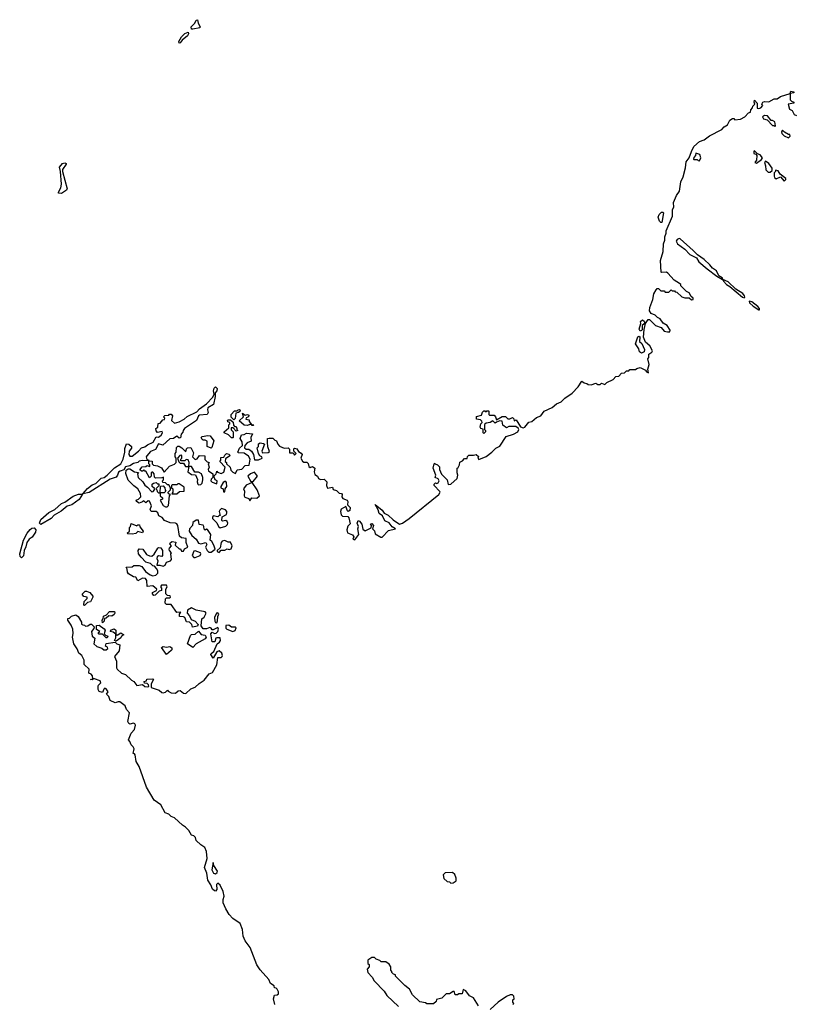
# Model space of a CAD drawing. Extents: x 2029826 to 2248070, y 228728 to 402406.
# Tile 346 of 368: x 2181249 to 2188044, y 322877 to 331507. Entities that reach past the tile are written whole.
import ezdxf

# ---------------------------------------------------------------- set-up
doc = ezdxf.new("R2010")
doc.units = 0

msp = doc.modelspace()

# ---------------------------------------------------------------- linework, layer by layer
at = {"layer": '0CON10XD'}
for points in [[(2182765, 331423.3), (2182752.5, 331425), (2182750, 331445), (2182782.5, 331477.5), (2182795, 331502.5), (2182805, 331506.7), (2182812.5, 331475), (2182830, 331445), (2182827.5, 331435), (2182765, 331423.3)], [(2182645, 331300), (2182643.8, 331315), (2182667.5, 331355), (2182695, 331386.7), (2182725, 331397.5), (2182726.4, 331383.6), (2182717.5, 331365), (2182673.3, 331326.7), (2182655, 331302.5), (2182645, 331300)], [(2183370, 327725), (2183375, 327710), (2183426.4, 327713.6), (2183437, 327723), (2183423.6, 327763.6), (2183420, 327805), (2183420, 327835), (2183435, 327840), (2183465, 327840), (2183485, 327820), (2183500, 327815), (2183510, 327785), (2183525, 327770), (2183565, 327750), (2183600, 327755), (2183611.7, 327741.7), (2183611.7, 327711.7), (2183645, 327710), (2183655, 327690), (2183670, 327705), (2183650, 327725), (2183650, 327745), (2183655, 327750), (2183677.5, 327745), (2183691.7, 327721.7), (2183715, 327707.5), (2183722.5, 327695), (2183712, 327665), (2183725, 327637.5), (2183738.3, 327628.3), (2183765, 327630), (2183777, 327617), (2183781.2, 327591.2), (2183793, 327583), (2183815, 327590), (2183835, 327576.7), (2183830, 327545), (2183835, 327520), (2183856.7, 327506.7), (2183867.5, 327485), (2183885, 327476.7), (2183915, 327480), (2183929.3, 327469.3), (2183940, 327455), (2183937.5, 327425), (2183945, 327400), (2183988.3, 327408.3), (2183995, 327390), (2184025, 327380), (2184048.3, 327358.3), (2184067.5, 327355), (2184072.5, 327345), (2184070, 327325), (2184080.7, 327310.7), (2184117.5, 327295), (2184122.5, 327285), (2184120, 327255), (2184145, 327230), (2184140, 327205), (2184125, 327197.5), (2184120.7, 327200.7), (2184105, 327240), (2184065, 327216.7), (2184058.8, 327195), (2184066.2, 327166.2), (2184076.2, 327156.2), (2184123.3, 327153.3), (2184131.7, 327141.7), (2184143, 327087), (2184122.5, 327067.5), (2184113.3, 327035), (2184120.5, 327010.5), (2184165, 326991.2), (2184176.2, 326975), (2184167.5, 326955), (2184185, 326946.7), (2184218.8, 326995), (2184212.5, 327045), (2184216.7, 327065), (2184204, 327095), (2184210.5, 327109.5), (2184215, 327117.5), (2184225, 327112.5), (2184245.8, 327085.8), (2184249.3, 327069.3), (2184255, 327040), (2184275, 327027.5), (2184328.3, 327051.7), (2184330, 327075), (2184322.5, 327087.5), (2184335, 327090), (2184347.5, 327075), (2184340, 327045), (2184356.7, 327026.7), (2184361.7, 327001.7), (2184411.2, 326971.2), (2184425, 326971.2), (2184480.9, 327029.1), (2184540, 327045), (2184512.6, 327062.6), (2184486.8, 327096.8), (2184447.5, 327115), (2184428.1, 327158.1), (2184399.1, 327179.1), (2184389.7, 327209.7), (2184361.7, 327258.3), (2184425, 327209.2), (2184442.1, 327182.1), (2184475.5, 327165.5), (2184522.1, 327122.1), (2184576.7, 327086.7), (2184603.3, 327095), (2184660, 327135), (2184922, 327345), (2184933.3, 327365), (2184930.7, 327370.7), (2184880, 327425), (2184880, 327435), (2184891.7, 327448.3), (2184902.5, 327442.5), (2184915, 327447.5), (2184922.5, 327465), (2184915, 327482.5), (2184890, 327495), (2184893.3, 327515), (2184870, 327575), (2184880, 327615), (2184885, 327620), (2184890, 327615), (2184910, 327605), (2184927, 327587), (2184927.5, 327565), (2184943, 327523), (2184992.5, 327475), (2185003.8, 327433.8), (2185025, 327434.4), (2185081.2, 327485), (2185087.5, 327515), (2185080, 327535), (2185080, 327575), (2185089.3, 327580.7), (2185102.5, 327605), (2185105, 327630), (2185129.3, 327640.7), (2185145, 327660), (2185168.3, 327661.7), (2185171.7, 327678.3), (2185185, 327690), (2185225, 327690), (2185247, 327697), (2185267, 327677), (2185262.5, 327665), (2185272.5, 327652.5), (2185335, 327679.2), (2185385.5, 327715), (2185419.2, 327750.8), (2185455, 327769.4), (2185510, 327855), (2185575, 327873.8), (2185613.3, 327895), (2185622.5, 327915), (2185616.7, 327926.7), (2185595, 327940), (2185535, 327940), (2185515, 327930), (2185482.5, 327952.5), (2185476.7, 327986.7), (2185455, 327990), (2185425, 327980), (2185415, 327970), (2185395, 327990), (2185370, 327975), (2185335, 327970), (2185321.7, 327958.3), (2185320, 327915), (2185330, 327905), (2185330, 327895), (2185315, 327880), (2185310, 327885), (2185308.3, 327918.3), (2185290, 327925), (2185283.3, 327935), (2185290, 327965), (2185300, 327975), (2185298.3, 327988.3), (2185285, 328000), (2185250, 328005), (2185251.7, 328028.3), (2185295, 328040), (2185303, 328067), (2185315, 328080), (2185325, 328080), (2185335, 328070), (2185341.7, 328078.3), (2185355, 328080), (2185360, 328075), (2185360, 328045), (2185365, 328040), (2185405, 328040), (2185417, 328027), (2185425, 328000), (2185475, 328030), (2185505, 328027.5), (2185525, 328007.5), (2185541.7, 328008.3), (2185565, 328020), (2185578.3, 328008.3), (2185581.7, 327991.7), (2185598.3, 327998.3), (2185637, 327937), (2185659.5, 327930.5), (2185675, 327936.2), (2185710.3, 327979.7), (2185735, 327986.2), (2185775, 328021.2), (2185815, 328036), (2185844, 328076), (2185915, 328107.5), (2185950.5, 328139.5), (2185991.6, 328158.4), (2186025, 328190.9), (2186087.9, 328232.1), (2186141.1, 328288.9), (2186175, 328337.5), (2186194.3, 328324.3), (2186218.8, 328318.8), (2186228.3, 328308.3), (2186255, 328307.5), (2186295, 328320), (2186315, 328310), (2186335, 328310), (2186345, 328320), (2186375, 328310), (2186391.7, 328328.3), (2186448.3, 328351.7), (2186471.7, 328378.3), (2186498.3, 328381.7), (2186521.7, 328408.3), (2186547, 328413), (2186565, 328430), (2186585, 328430), (2186595, 328440), (2186645, 328440), (2186655, 328450), (2186685, 328457.5), (2186730, 328435), (2186740.7, 328420.7), (2186758.3, 328411.7), (2186752.5, 328445), (2186763.6, 328483.6), (2186752.5, 328535), (2186760, 328545), (2186760, 328575), (2186788.3, 328591.7), (2186792.5, 328605), (2186768.3, 328648.3), (2186731.7, 328681.7), (2186713, 328723), (2186718.3, 328791.7), (2186730, 328845), (2186755, 328880), (2186765, 328880), (2186820, 328825), (2186868.3, 328808.3), (2186895, 328777.5), (2186925, 328770), (2186945, 328770), (2186947.5, 328785), (2186920, 328825), (2186887, 328847), (2186860, 328885), (2186837, 328897), (2186817, 328917), (2186781.7, 328931.7), (2186767.5, 328955), (2186770, 328985), (2186796.4, 329053.6), (2186803.3, 329105), (2186825, 329140), (2186835, 329150), (2186845, 329150), (2186865, 329130), (2186895, 329130), (2186905, 329120), (2186935, 329120), (2186955, 329140), (2186965, 329130), (2186985, 329130), (2186991.7, 329121.7), (2187005, 329120), (2187048.3, 329078.3), (2187075, 329067.5), (2187115, 329070), (2187135, 329050), (2187150, 329055), (2187150, 329065), (2187131.7, 329081.7), (2187113, 329113), (2187090, 329125), (2187040, 329175), (2187040, 329185), (2187030, 329195), (2186983.6, 329223.6), (2186926.4, 329286.4), (2186915, 329292.5), (2186875, 329290), (2186870, 329295), (2186862.5, 329395), (2186887.1, 329475), (2186888, 329542), (2186900, 329575), (2186900, 329605), (2186912.5, 329635), (2186913, 329657), (2186967.8, 329785), (2186966.7, 329843.3), (2186980, 329865), (2186977.5, 329905), (2187003.3, 329965), (2187028.9, 330005), (2187040, 330085), (2187060.7, 330129.3), (2187081.7, 330208.3), (2187088.8, 330261.2), (2187112.7, 330297.3), (2187135, 330350), (2187156, 330395), (2187205, 330438.8), (2187245, 330454.3), (2187292.4, 330487.6), (2187400, 330545), (2187422, 330568), (2187450, 330585), (2187470, 330625), (2187495, 330640), (2187505, 330640), (2187515, 330630), (2187565, 330634.4), (2187601.2, 330655), (2187635, 330690), (2187650, 330695), (2187653, 330717), (2187670, 330735), (2187671.7, 330748.3), (2187690, 330765), (2187682.5, 330785), (2187685, 330800), (2187710, 330775), (2187710, 330730), (2187725, 330727.5), (2187742.5, 330735), (2187760, 330755), (2187750, 330765), (2187760, 330785), (2187775, 330790), (2187813, 330787), (2187858.3, 330811.7), (2187886.2, 330813.8), (2187915, 330832.5), (2188000, 330860), (2188005, 330880), (2188030, 330875), (2188030, 330865), (2188000, 330860), (2188000, 330805), (2188011.7, 330791.7), (2188030, 330785), (2188030, 330775), (2187980, 330765), (2187993.9, 330723.9), (2188015, 330710), (2188034.3, 330674.3), (2188055, 330666.7)], [(2187865, 330570), (2187870, 330575), (2187865, 330610), (2187845, 330622.5), (2187831.7, 330621.7), (2187800, 330665), (2187775, 330666.7), (2187757.5, 330655), (2187765, 330637.5), (2187798.3, 330628.3), (2187845, 330580), (2187855, 330580), (2187865, 330570)], [(2187985, 330470), (2188000, 330485), (2187995, 330500), (2187985, 330500), (2187950, 330520), (2187931.7, 330538.3), (2187922.5, 330525), (2187925, 330510), (2187945, 330487.5), (2187985, 330470)], [(2187705, 330250), (2187748.3, 330281.7), (2187757.5, 330295), (2187735, 330322.5), (2187711.7, 330331.7), (2187685, 330357.5), (2187680, 330355), (2187680, 330335), (2187698.3, 330328.3), (2187707.5, 330317.5), (2187702.5, 330275), (2187690, 330255), (2187705, 330250)], [(2187205, 330270), (2187217.5, 330295), (2187208.8, 330325), (2187173, 330337), (2187170, 330315), (2187155, 330300), (2187152.5, 330285), (2187155, 330280), (2187185, 330280), (2187191.7, 330271.7), (2187205, 330270)], [(2187825, 330170), (2187840, 330185), (2187840, 330205), (2187812.5, 330245), (2187782.5, 330267.5), (2187772.5, 330255), (2187782.5, 330225), (2187785, 330190), (2187805, 330170), (2187825, 330170)], [(2181615, 329983.3), (2181590, 329985), (2181587.5, 329995), (2181607.7, 330032.3), (2181616.1, 330066.1), (2181607.5, 330175), (2181596.2, 330215), (2181624.2, 330245), (2181645, 330251.2), (2181655.8, 330245.8), (2181655, 330240), (2181622.5, 330195), (2181622.5, 330175), (2181663.3, 330025), (2181657.7, 330012.3), (2181615, 329983.3)], [(2187945, 330090), (2187960, 330105), (2187960, 330115), (2187911.7, 330151.7), (2187895, 330182.5), (2187871.7, 330188.3), (2187870, 330175), (2187860, 330165), (2187857.5, 330135), (2187862.5, 330125), (2187875, 330113.3), (2187915, 330130), (2187945, 330090)], [(2186875, 329730), (2186865, 329730), (2186855, 329740), (2186842.5, 329775), (2186851.7, 329798.3), (2186871.7, 329818.3), (2186885, 329820), (2186890, 329815), (2186875, 329730)], [(2187405, 329230), (2187410, 329235), (2187402.5, 329245), (2187373, 329263), (2187352, 329305), (2187318.1, 329328.1), (2187295, 329359.2), (2187245, 329405.8), (2187185.7, 329445.7), (2187150, 329485), (2187035.4, 329585.4), (2187025, 329589.2), (2187008.8, 329581.2), (2187000, 329565), (2187011.4, 329541.4), (2187076.7, 329496.7), (2187119.3, 329449.3), (2187178.6, 329418.6), (2187199.2, 329385), (2187272.1, 329322.1), (2187355, 329257.5), (2187405, 329230)], [(2187595, 329070), (2187602.5, 329075), (2187600, 329085), (2187585, 329106), (2187523.6, 329143.6), (2187455, 329208.8), (2187410, 329230), (2187413.8, 329215), (2187440, 329185), (2187469.2, 329169.2), (2187580, 329075), (2187595, 329070)], [(2187725, 328963.8), (2187730, 328965), (2187730, 328975), (2187715, 328993.8), (2187662.5, 329035), (2187640, 329040), (2187643.8, 329025), (2187673.8, 328995), (2187725, 328963.8)], [(2186685, 328777.5), (2186676.7, 328795), (2186690, 328845), (2186688.3, 328861.7), (2186705, 328877.5), (2186720, 328865), (2186722.5, 328855), (2186718.3, 328841.7), (2186702.5, 328827.5), (2186701.7, 328788.3), (2186695, 328782.5), (2186685, 328777.5)], [(2186695, 328583.8), (2186677.5, 328595), (2186671.7, 328621.7), (2186643.3, 328665), (2186665, 328727.5), (2186675, 328732.5), (2186682.5, 328725), (2186680, 328685), (2186698.3, 328668.3), (2186722.5, 328615), (2186720, 328595), (2186695, 328583.8)], [(2182955, 326127.5), (2182970.7, 326129.3), (2182983.3, 326145), (2182990, 326165), (2182985, 326180), (2182945, 326160), (2182935, 326160), (2182927.5, 326175), (2182915, 326178.8), (2182885, 326166.7), (2182855, 326167.5), (2182837.5, 326195), (2182843.3, 326255), (2182865, 326270), (2182882.5, 326305), (2182875, 326317.5), (2182795, 326332), (2182755, 326353.3), (2182718.8, 326331.2), (2182716.2, 326305), (2182735, 326282.5), (2182750, 326250), (2182786.1, 326236.1), (2182812.5, 326205), (2182805, 326192.5), (2182762.5, 326182.5), (2182757.5, 326205), (2182736.4, 326226.4), (2182710, 326230), (2182696.4, 326266.4), (2182685, 326273.3), (2182650, 326275), (2182650, 326295), (2182660, 326315), (2182625, 326312.5), (2182575, 326380), (2182535, 326380), (2182523, 326393), (2182525, 326430), (2182535, 326440), (2182565, 326440), (2182570, 326445), (2182568.3, 326458.3), (2182545, 326460), (2182530, 326475), (2182530, 326515), (2182540, 326535), (2182535, 326550), (2182490.7, 326549.3), (2182482.5, 326535), (2182490, 326525), (2182490, 326505), (2182471.7, 326498.3), (2182435, 326462.5), (2182425, 326460), (2182413.3, 326473.3), (2182412.5, 326485), (2182447.5, 326502.5), (2182450, 326515), (2182416, 326546), (2182365, 326540), (2182361.2, 326591.2), (2182350, 326610), (2182325, 326612.5), (2182285, 326590), (2182265, 326620), (2182245, 326622.5), (2182200.7, 326650.7), (2182192.5, 326665), (2182191.7, 326691.7), (2182181.7, 326708.3), (2182235, 326710), (2182248.3, 326721.7), (2182295, 326722.5), (2182317.5, 326715), (2182350.7, 326670.7), (2182391.7, 326641.7), (2182415, 326633.8), (2182442.5, 326637.5), (2182460, 326655), (2182460, 326675), (2182447, 326697), (2182428.3, 326718.3), (2182415, 326720), (2182395, 326740), (2182355, 326752.5), (2182312.5, 326795), (2182290, 326825), (2182287.5, 326855), (2182295, 326870), (2182326.1, 326866.1), (2182360.7, 326820.7), (2182385, 326807.5), (2182405, 326806.2), (2182427.5, 326822.5), (2182457.5, 326875), (2182465, 326880), (2182485, 326876.7), (2182500, 326855), (2182499.3, 326810.7), (2182495, 326803.3), (2182465, 326806.7), (2182451.7, 326798.3), (2182450, 326785), (2182460, 326765), (2182450, 326725), (2182476.7, 326726.7), (2182505, 326716.7), (2182522.5, 326725), (2182535, 326752.5), (2182570, 326765), (2182577.5, 326775), (2182572.5, 326825), (2182580, 326835), (2182560, 326855), (2182557.5, 326865), (2182560, 326875), (2182580, 326895), (2182563, 326913), (2182570, 326925), (2182585, 326932.5), (2182616.7, 326926.7), (2182611.7, 326901.7), (2182645, 326870), (2182658.3, 326868.3), (2182665, 326850), (2182685, 326850), (2182691.7, 326868.3), (2182722.5, 326885), (2182706, 326925), (2182708.3, 326958.3), (2182665.8, 326965.8), (2182649.3, 326979.3), (2182633, 327073), (2182625, 327087.5), (2182613.8, 327093.8), (2182566.2, 327096.2), (2182516.4, 327116.4), (2182496.7, 327145), (2182468.8, 327158.8), (2182460, 327185), (2182445, 327196.7), (2182400, 327195), (2182392.5, 327215), (2182402.5, 327245), (2182385, 327287.5), (2182375, 327290), (2182355, 327272.5), (2182335, 327290), (2182325, 327280), (2182295, 327270), (2182272.5, 327285), (2182270, 327295), (2182290, 327305), (2182310, 327325), (2182307.5, 327355), (2182285, 327395.8), (2182250, 327420), (2182200.3, 327470.3), (2182179.1, 327529.1), (2182182.2, 327557.8), (2182200, 327570), (2182215, 327571.4), (2182255, 327542.5), (2182288.3, 327538.3), (2182280, 327525), (2182288, 327495), (2182326.8, 327456.8), (2182345, 327426.7), (2182369.5, 327409.5), (2182405, 327367.5), (2182418.3, 327371.7), (2182430, 327385), (2182428.3, 327398.3), (2182410, 327415), (2182410, 327435), (2182420, 327445), (2182445, 327450), (2182455, 327440), (2182468.3, 327438.3), (2182468.3, 327421.7), (2182440, 327395), (2182450, 327385), (2182451.7, 327371.7), (2182465, 327360), (2182480, 327360), (2182481.7, 327418.3), (2182505, 327420), (2182520, 327405), (2182522.5, 327382.5), (2182530, 327375), (2182515, 327360), (2182480, 327360), (2182480, 327335), (2182500, 327315), (2182500, 327305), (2182480, 327295), (2182505, 327250), (2182525, 327237.5), (2182541.7, 327238.3), (2182551.7, 327248.3), (2182560, 327335), (2182570, 327345), (2182551.7, 327351.7), (2182550, 327365), (2182570, 327385), (2182570, 327405), (2182555, 327430), (2182545, 327430), (2182527, 327447), (2182501.7, 327451.7), (2182500, 327465), (2182510, 327475), (2182508.3, 327498.3), (2182495, 327490), (2182438.3, 327488.3), (2182428.3, 327498.3), (2182427, 327527), (2182415, 327540), (2182405, 327540), (2182400, 327535), (2182400, 327505), (2182385, 327490), (2182355, 327550), (2182345, 327550), (2182335, 327560), (2182325, 327550), (2182315, 327550), (2182301.7, 327561.7), (2182323, 327587), (2182355, 327590), (2182365, 327600), (2182388.3, 327591.7), (2182390, 327605), (2182380, 327615), (2182380, 327640), (2182325, 327642.5), (2182295, 327636.2), (2182283.8, 327626.2), (2182245, 327615.6), (2182213.1, 327596.9), (2182175, 327588), (2182159.6, 327560.4), (2182129.7, 327550.3), (2182115, 327541.2), (2182106.5, 327513.5), (2182093, 327497), (2182040.7, 327479.3), (2181857.2, 327362.8), (2181801.7, 327351.7), (2181841.9, 327398.1), (2181885, 327430), (2181915, 327440.8), (2181962.5, 327487.5), (2181987.5, 327495), (2182015, 327513.8), (2182080.5, 327579.5), (2182136.2, 327615), (2182156.2, 327655), (2182170, 327715), (2182170.8, 327749.2), (2182185, 327790), (2182205, 327786.7), (2182227.5, 327765), (2182228.8, 327751.2), (2182209.2, 327725), (2182206.1, 327696.1), (2182215, 327680), (2182235, 327681.2), (2182290, 327725), (2182315.9, 327754.1), (2182345, 327762.5), (2182368.8, 327781.2), (2182417.5, 327805), (2182445, 327850), (2182465, 327847.5), (2182486.7, 327865), (2182500, 327885), (2182498.3, 327898.3), (2182455, 327890), (2182443, 327903), (2182440, 327925), (2182460, 327935), (2182461.7, 327968.3), (2182478.3, 327971.7), (2182501.7, 327998.3), (2182518.3, 328001.7), (2182520, 328015), (2182510, 328025), (2182521.7, 328038.3), (2182555, 328040), (2182561.7, 328048.3), (2182575, 328050), (2182587.5, 328035), (2182580, 327995), (2182605, 327970), (2182645, 327981.2), (2182690, 328005), (2182715, 328028.8), (2182801.4, 328068.6), (2182825, 328096), (2182885, 328138.8), (2182940.8, 328199.2), (2182953.3, 328225), (2182947.5, 328255), (2182951.7, 328278.3), (2182965, 328290), (2182977.5, 328275), (2182976.2, 328255), (2182960, 328235), (2182962.5, 328205), (2182946.7, 328135), (2182896.4, 328103.6), (2182894, 328086), (2182900, 328065), (2182892.5, 328047.5), (2182825, 328040), (2182816.1, 328033.9), (2182796.5, 327993.5), (2182694, 327925), (2182680, 327905), (2182678.3, 327891.7), (2182662.5, 327875), (2182658.3, 327841.7), (2182645, 327840), (2182625, 327857.5), (2182595, 327837.5), (2182565, 327832.5), (2182501.7, 327778.3), (2182465, 327790), (2182439.5, 327740.5), (2182395, 327723.3), (2182363.3, 327685), (2182357.5, 327675), (2182361.7, 327651.7), (2182378.3, 327648.3), (2182380, 327640), (2182408.3, 327638.3), (2182410, 327615), (2182421.7, 327601.7), (2182457, 327597), (2182490, 327580), (2182515, 327540), (2182560, 327595), (2182605, 327610), (2182620, 327625), (2182620, 327665), (2182610, 327675), (2182610, 327705), (2182620, 327715), (2182621.7, 327758.3), (2182635, 327770), (2182645, 327770), (2182670, 327755), (2182705, 327720), (2182710, 327745), (2182720, 327755), (2182748.3, 327758.3), (2182771.7, 327711.7), (2182762.5, 327675), (2182785, 327652.5), (2182803, 327657), (2182823, 327687), (2182870, 327685), (2182871.7, 327651.7), (2182891.7, 327631.7), (2182910, 327625), (2182900, 327615), (2182907.5, 327585), (2182900, 327565), (2182903, 327553), (2182940, 327525), (2182940, 327495), (2182925, 327480), (2182922.5, 327465), (2182935, 327453.3), (2182975, 327440), (2182980, 327465), (2182962.5, 327475), (2182950, 327505), (2182970, 327525), (2182975, 327550), (2182981.7, 327541.7), (2183015, 327530), (2183038.3, 327541.7), (2183050, 327585), (2183002.5, 327635), (2183010, 327645), (2183011.7, 327668.3), (2183038.3, 327671.7), (2183045, 327690), (2183060, 327705), (2183085, 327697.5), (2183090, 327685), (2183051.7, 327658.3), (2183050, 327635), (2183060, 327625), (2183060, 327615), (2183092.5, 327585), (2183098.3, 327558.3), (2183115, 327540), (2183140, 327530), (2183155, 327560), (2183195, 327567.5), (2183225, 327600), (2183258.3, 327601.7), (2183266.7, 327655), (2183252, 327682), (2183215, 327707.5), (2183165, 327710), (2183160, 327715), (2183175, 327750), (2183200, 327775), (2183197, 327807), (2183180, 327835), (2183191.7, 327868.3), (2183215, 327870), (2183235, 327882.5), (2183287.5, 327877.5), (2183273.3, 327845), (2183277, 327813), (2183240.7, 327799.3), (2183220, 327775), (2183217.5, 327755), (2183233.3, 327743.3), (2183255, 327742.5), (2183280, 327725), (2183297, 327697), (2183305, 327650), (2183341.7, 327648.3), (2183372.5, 327665), (2183370, 327675), (2183353.6, 327683.6), (2183340, 327705), (2183330, 327755), (2183340, 327765), (2183341.7, 327788.3), (2183355, 327797.5), (2183385, 327792.5), (2183392.5, 327785), (2183370, 327725)], [(2183125, 328000), (2183101.7, 328021.7), (2183100, 328045), (2183131.7, 328078.3), (2183155, 328080), (2183161.7, 328088.3), (2183175, 328090), (2183180, 328085), (2183178.3, 328071.7), (2183167, 328063), (2183141.7, 328058.3), (2183137.5, 328012.5), (2183125, 328000)], [(2183295, 327950), (2183285, 327950), (2183280, 327960), (2183265, 327960), (2183245, 327950), (2183215, 327952.5), (2183171.7, 327991.7), (2183210, 328025), (2183201.7, 328058.3), (2183225, 328040), (2183245, 328047.5), (2183255, 328040), (2183257, 328033), (2183248.3, 328021.7), (2183231.7, 328018.3), (2183230, 328005), (2183258.3, 327998.3), (2183260, 327985), (2183280, 327960), (2183300, 327955), (2183295, 327950)], [(2183115, 327842.5), (2183103, 327843), (2183078.3, 327868.3), (2183040, 327885), (2183040, 327895), (2183081.7, 327928.3), (2183080, 327955), (2183090, 327965), (2183090, 327975), (2183071.7, 327981.7), (2183070, 327995), (2183075, 328000), (2183095, 328000), (2183118.3, 327978.3), (2183121.7, 327951.7), (2183131.7, 327941.7), (2183145, 327940), (2183152.5, 327925), (2183150, 327915), (2183160, 327905), (2183145, 327900), (2183118.3, 327928.3), (2183101.7, 327928.3), (2183101.7, 327911.7), (2183120, 327895), (2183120, 327845), (2183115, 327842.5)], [(2182925, 327752.5), (2182890, 327765), (2182891.7, 327811.7), (2182875, 327820), (2182855, 327820), (2182847, 327827), (2182840, 327845), (2182847, 327853), (2182897, 327863), (2182918.3, 327858.3), (2182950, 327815), (2182931.7, 327758.3), (2182925, 327752.5)], [(2182730, 327590), (2182732.5, 327625), (2182725, 327650), (2182708.3, 327651.7), (2182695, 327640), (2182661.7, 327641.7), (2182660, 327655), (2182670, 327665), (2182670, 327685), (2182665, 327690), (2182651.7, 327688.3), (2182630, 327665), (2182641.7, 327631.7), (2182655, 327620), (2182685, 327620), (2182701.7, 327591.7), (2182725, 327590), (2182730, 327590)], [(2182815, 327430), (2182835, 327432.5), (2182847.5, 327445), (2182852.5, 327475), (2182853.3, 327495), (2182842.5, 327525), (2182815, 327540), (2182781.7, 327541.7), (2182755, 327590), (2182730, 327590), (2182723, 327543), (2182755, 327520), (2182788.3, 327518.3), (2182807, 327477), (2182802.5, 327455), (2182810, 327435), (2182815, 327430)], [(2183295, 327460), (2183332.5, 327505), (2183305, 327540), (2183270, 327525), (2183247.5, 327505), (2183275, 327460), (2183295, 327460)], [(2182625, 327350), (2182648.3, 327371.7), (2182690, 327375), (2182688.3, 327408.3), (2182645, 327440), (2182635, 327440), (2182625, 327430), (2182585, 327430), (2182580, 327425), (2182580, 327405), (2182590, 327395), (2182590, 327365), (2182581.7, 327351.7), (2182625, 327350)], [(2183045, 327370), (2183050, 327395), (2183062.5, 327415), (2183061.7, 327451.7), (2183055, 327460), (2183045, 327460), (2183030.7, 327449.3), (2183010, 327415), (2183010, 327405), (2183030, 327395), (2183035, 327370), (2183045, 327370)], [(2183265, 327290), (2183283, 327317), (2183327, 327313), (2183350, 327335), (2183330, 327385), (2183285, 327450), (2183233.9, 327426.1), (2183210, 327395), (2183217.5, 327375), (2183216.2, 327335), (2183221.7, 327321.7), (2183255, 327310), (2183265, 327290)], [(2181435, 327082), (2181423.5, 327095), (2181434.2, 327125), (2181503.9, 327186.1), (2181555.3, 327214.7), (2181614.5, 327265.5), (2181645, 327277.8), (2181718, 327332), (2181765, 327348.2), (2181798.3, 327348.3), (2181768.8, 327301.2), (2181704.7, 327255.3), (2181665, 327244.4), (2181612.1, 327197.9), (2181552, 327165), (2181525.6, 327134.4), (2181435, 327082)], [(2183005, 327053.3), (2183055, 327068), (2183068.1, 327081.9), (2183070.8, 327095), (2183067.5, 327107.5), (2183055, 327116.7), (2183025, 327112.5), (2183018.3, 327118.3), (2183021.7, 327148.3), (2183059.3, 327170.7), (2183063.8, 327185), (2183063.3, 327195), (2183050.5, 327210.5), (2183017.5, 327222.5), (2183001.2, 327208.8), (2182997.5, 327195), (2183005, 327160), (2182995, 327160), (2182985, 327150), (2182945, 327157.5), (2182937.5, 327145), (2182937.5, 327135), (2182976.4, 327096.4), (2182990, 327065), (2183005, 327053.3)], [(2182235, 326997.5), (2182195, 327000), (2182190, 327005), (2182210, 327025), (2182210, 327055), (2182220, 327065), (2182225, 327090), (2182275, 327070), (2182285, 327080), (2182298.3, 327078.3), (2182301.7, 327061.7), (2182330, 327025), (2182325, 327010), (2182285, 327020), (2182265, 327002.5), (2182235, 326997.5)], [(2182925, 326841.2), (2182960, 326865), (2182950.7, 326900.7), (2182933, 326933), (2182917.5, 326945), (2182923.3, 326995), (2182895, 327037.5), (2182885, 327040), (2182875, 327032.5), (2182865, 327040), (2182863.3, 327065), (2182855.9, 327075.9), (2182821.7, 327081.7), (2182815, 327120), (2182795, 327120), (2182765, 327100), (2182762.5, 327075), (2182737.5, 327045), (2182732.5, 327025), (2182757.5, 326985), (2182793.9, 326953.9), (2182815, 326920), (2182836, 326914), (2182880, 326925), (2182887, 326907), (2182877.5, 326885), (2182890, 326855), (2182905, 326841.2), (2182925, 326841.2)], [(2181265, 326790), (2181251.8, 326801.8), (2181248.8, 326825), (2181283.1, 326945), (2181313.7, 327006.3), (2181340.5, 327039.5), (2181355, 327050.5), (2181375, 327051.9), (2181390, 327035), (2181386.7, 327015), (2181359.1, 326970.9), (2181332.9, 326955), (2181310.6, 326925), (2181302.7, 326887.3), (2181288.1, 326855), (2181282.2, 326807.8), (2181265, 326790)], [(2182995, 326837.5), (2183012.5, 326857.5), (2183045, 326856.7), (2183065, 326870), (2183085, 326863.8), (2183101.7, 326868.3), (2183111.2, 326895), (2183096.4, 326926.4), (2183075, 326927.5), (2183045, 326942.5), (2183022.5, 326935), (2183012.5, 326925), (2183003.6, 326876.4), (2182980, 326855), (2182980, 326845), (2182995, 326837.5)], [(2182785, 326792.5), (2182830, 326810), (2182836.2, 326825), (2182832.5, 326835), (2182785, 326852.5), (2182775, 326850), (2182760.7, 326810.7), (2182773.9, 326793.9), (2182785, 326792.5)], [(2181815, 326372.5), (2181810, 326375), (2181813, 326407), (2181840, 326435), (2181840, 326445), (2181811.7, 326451.7), (2181800, 326465), (2181800, 326475), (2181823, 326497), (2181833, 326497), (2181862.5, 326485), (2181890, 326455), (2181890, 326445), (2181870, 326405), (2181841.7, 326398.3), (2181815, 326372.5)], [(2183483.8, 322875), (2183473.3, 322925), (2183481.7, 322958.3), (2183505, 322960), (2183515, 322970), (2183516.7, 322985), (2183505, 323010), (2183495, 323020), (2183481.7, 323021.7), (2183478.3, 323038.3), (2183445, 323060), (2183430, 323095), (2183355, 323180), (2183325, 323223.3), (2183266.7, 323375), (2183225, 323432.5), (2183207.5, 323475), (2183201.7, 323531.7), (2183180, 323585), (2183115, 323630), (2183082.5, 323665), (2183054.1, 323714.1), (2183032.5, 323765), (2183030, 323795), (2183040, 323825), (2183032.5, 323865), (2183005, 323920), (2182985, 323937.5), (2182972.5, 323927.5), (2182977, 323883), (2182965, 323870), (2182955, 323872.5), (2182937.5, 323885), (2182923.9, 323923.9), (2182897.5, 323965), (2182887.5, 324025), (2182867.5, 324075), (2182892.5, 324155), (2182886.7, 324215), (2182871.4, 324251.4), (2182835, 324274), (2182795, 324312.5), (2182789.2, 324339.2), (2182775, 324353.3), (2182755, 324360), (2182730.3, 324400.3), (2182700.3, 324430.3), (2182675, 324446.7), (2182605, 324512), (2182575, 324524), (2182554.5, 324544.5), (2182524.2, 324555), (2182484.6, 324624.6), (2182428, 324665), (2182358.8, 324778.8), (2182295, 324960), (2182270, 325005), (2182260, 325065), (2182255, 325072.5), (2182242.5, 325075), (2182252.5, 325115), (2182242.5, 325135), (2182225, 325150), (2182215, 325180), (2182202.5, 325195), (2182225, 325252.5), (2182253.8, 325286.2), (2182262.5, 325325), (2182257.5, 325335), (2182245, 325340), (2182215, 325333.8), (2182205, 325337.5), (2182197.5, 325355), (2182211.7, 325431.7), (2182185, 325460), (2182173, 325493), (2182125, 325527.5), (2182110.7, 325529.3), (2182085, 325520), (2182041.2, 325541.2), (2182030, 325575), (2182010, 325595), (2182022.5, 325615), (2182005, 325642.5), (2181995, 325646.7), (2181985, 325640), (2181975, 325610), (2181945, 325620), (2181937.5, 325635), (2181937.5, 325665), (2181940, 325675), (2181960, 325695), (2181953, 325713), (2181905, 325730), (2181890, 325730), (2181885, 325720), (2181870, 325725), (2181890, 325730), (2181887.5, 325755), (2181875, 325770), (2181855, 325780), (2181857.5, 325815), (2181812.5, 325855), (2181813, 325893), (2181793.8, 325933.8), (2181767.5, 325955), (2181753.6, 325993.6), (2181723.8, 326035), (2181710, 326095), (2181716.4, 326126.4), (2181713.3, 326165), (2181700.7, 326200.7), (2181670, 326245), (2181671.7, 326258.3), (2181685, 326260), (2181701.7, 326278.3), (2181741.7, 326291.7), (2181760, 326275), (2181790, 326225), (2181790, 326210), (2181801.7, 326201.7), (2181815, 326200), (2181825, 326190), (2181847, 326193), (2181865, 326210), (2181878.3, 326208.3), (2181900, 326185), (2181898.3, 326171.7), (2181877.5, 326145), (2181883.3, 326105), (2181907.5, 326085), (2181897.5, 326035), (2181925, 326013.8), (2181967, 325997), (2181985, 325982.5), (2182006.7, 325983.3), (2182020, 325995), (2182018.3, 326008.3), (2182000, 326015), (2182005, 326040), (2182085, 326050), (2182100, 326035), (2182126.7, 326026.7), (2182121.2, 325975), (2182080, 325925), (2182096.7, 325885), (2182097.5, 325825), (2182103.6, 325813.6), (2182139.3, 325779.3), (2182175, 325766.7), (2182227.7, 325717.7), (2182250, 325705), (2182275, 325670), (2182325, 325680), (2182345, 325663.3), (2182371.7, 325658.3), (2182380, 325665), (2182378.3, 325678.3), (2182365, 325690), (2182341.7, 325691.7), (2182340, 325705), (2182358.3, 325711.7), (2182363, 325727), (2182415, 325730), (2182420, 325725), (2182400, 325685), (2182400, 325655), (2182470, 325630), (2182495, 325610), (2182505, 325606.7), (2182525, 325613.3), (2182545, 325630), (2182550.7, 325620.7), (2182575, 325607.5), (2182615, 325603.3), (2182637.5, 325625), (2182655, 325628.8), (2182685, 325603.8), (2182705, 325600), (2182747.1, 325642.9), (2182785, 325655.7), (2182820, 325690), (2182865, 325719.2), (2182907.5, 325772.5), (2182938.8, 325785), (2182977, 325853), (2182983.3, 325916.7), (2183015, 325917.5), (2183023.6, 325926.4), (2183026.7, 325935), (2183018.8, 325955), (2182995, 325973.8), (2182976.7, 325965), (2182945, 325910), (2182923.6, 325943.6), (2182927, 325953), (2182950.7, 325969.3), (2182977.5, 326035), (2182999.3, 326050.7), (2183007.5, 326065), (2183005, 326090), (2182975, 326090), (2182967.5, 326085), (2182957.5, 326055), (2182933.8, 326055), (2182922.5, 326125), (2182935, 326140), (2182955, 326127.5)], [(2181975, 326220), (2181970, 326245), (2181980, 326255), (2181981.7, 326278.3), (2182008.3, 326291.7), (2182035, 326320), (2182079.3, 326319.3), (2182082.5, 326305), (2182075, 326292.5), (2182055, 326280), (2182028.3, 326281.7), (2182005, 326260), (2181991.7, 326258.3), (2181990, 326235), (2181975, 326220)], [(2182975, 326220), (2182983, 326237), (2182983.3, 326276.7), (2182992.5, 326295), (2182985, 326307.5), (2182972.5, 326305), (2182954.1, 326265.9), (2182957.5, 326235), (2182963.6, 326223.6), (2182975, 326220)], [(2182015, 326090), (2182005, 326090), (2181975, 326120), (2181945, 326120), (2181940, 326125), (2181940, 326135), (2181950, 326145), (2181921.7, 326161.7), (2181921.7, 326198.3), (2181945, 326200), (2181988.3, 326168.3), (2181997.5, 326155), (2181990, 326125), (2182001.7, 326111.7), (2182020, 326105), (2182015, 326090)], [(2183115, 326143.8), (2183135.7, 326154.3), (2183145, 326177.5), (2183135, 326183.3), (2183105, 326183.3), (2183081.2, 326201.2), (2183054, 326196), (2183053.8, 326175), (2183064.2, 326164.2), (2183115, 326143.8)], [(2182095, 326060), (2182080, 326065), (2182091.7, 326088.3), (2182090, 326120), (2182068.3, 326138.3), (2182040, 326145), (2182051.7, 326158.3), (2182075, 326167.5), (2182090, 326155), (2182090, 326120), (2182101.7, 326111.7), (2182135, 326132.5), (2182160, 326115), (2182140, 326105), (2182135, 326090), (2182095, 326060)], [(2182765, 326003.3), (2182717.5, 326035), (2182745, 326110), (2182753, 326117), (2182785, 326122.5), (2182815, 326146.7), (2182839.3, 326119.3), (2182873.8, 326113.8), (2182881.2, 326095), (2182875, 326080), (2182795, 326037.5), (2182765, 326003.3)], [(2182535, 325942.5), (2182490, 326005), (2182505, 326012.5), (2182535, 326007.5), (2182565, 326013.3), (2182580.7, 326000.7), (2182581.2, 325985), (2182575, 325976.7), (2182535, 325942.5)], [(2182965, 324020), (2182978.8, 324031.2), (2182981.2, 324045), (2182950, 324095), (2182945, 324120), (2182932.5, 324055), (2182947, 324027), (2182965, 324020)], [(2185025, 323940), (2185045, 323942.5), (2185071.7, 323958.3), (2185071.7, 323981.7), (2185060, 324015), (2185041.7, 324031.7), (2184975, 324030), (2184958.3, 324011.7), (2184965, 323980), (2184995, 323952.5), (2185015, 323950), (2185025, 323940)], [(2185269.2, 322865), (2185225, 322932.5), (2185190.7, 322950.7), (2185157.5, 322995), (2185132.5, 323007.5), (2185125, 322970), (2185095, 322970), (2185085, 322960), (2185065, 322960), (2185055, 322990), (2185045, 322990), (2185015, 322970), (2184985, 322970), (2184948.3, 322931.7), (2184900, 322920), (2184898.3, 322901.7), (2184875, 322880), (2184815, 322880), (2184805, 322890), (2184755, 322900), (2184690.7, 322960.7), (2184665, 323010), (2184621.7, 323041.7), (2184540, 323125), (2184540, 323135), (2184525, 323140), (2184510, 323155), (2184510, 323165), (2184500, 323175), (2184500, 323205), (2184485, 323230), (2184455, 323250), (2184415, 323250), (2184405, 323260), (2184371.7, 323271.7), (2184357, 323287), (2184333, 323287), (2184300, 323265), (2184300, 323235), (2184310, 323225), (2184310, 323205), (2184292.5, 323185), (2184297.5, 323155), (2184336.4, 323116.4), (2184355, 323083.8), (2184442.5, 322992.5), (2184466.2, 322955), (2184568, 322858)], [(2185570, 322875), (2185577.5, 322885), (2185570, 322895), (2185570, 322915), (2185580, 322925), (2185578.3, 322948.3), (2185565, 322960), (2185545, 322960), (2185515, 322946.7), (2185440, 322895), (2185369.7, 322830.3)]]:
    msp.add_lwpolyline(points, dxfattribs=at)

doc.saveas('drawing.dxf')
